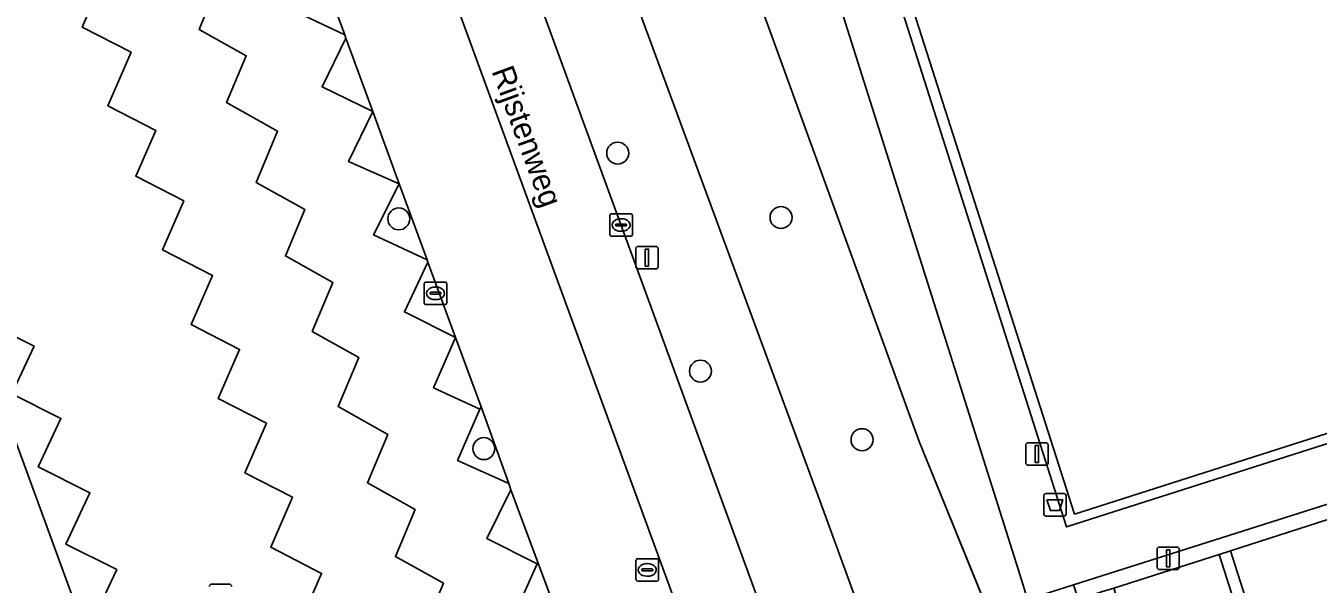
# Model space of a CAD drawing. Extents: x 158086 to 159499, y 382904 to 383981.
# Drawn here: x 159011.4 to 159068.8, y 383065.1 to 383089.9 of the extents above; entities that cross this region are included whole.
import ezdxf

# ---------------------------------------------------------------- set-up
doc = ezdxf.new("R2010")
doc.units = 0
for name, color, linetype in [('IMGEO_Afvalbak', 7, 'Continuous'), ('IMGEO_Boom', 7, 'Continuous'), ('IMGEO_Fietspad_gesloten', 7, 'Continuous'), ('IMGEO_Groenvoorziening', 7, 'Continuous'), ('IMGEO_Haag', 7, 'Continuous'), ('IMGEO_Hek', 7, 'Continuous'), ('IMGEO_Kolk', 7, 'Continuous'), ('IMGEO_Lichtmast', 7, 'Continuous'), ('IMGEO_Openbare_ruimte_label', 7, 'Continuous'), ('IMGEO_Parkeervlak_open', 7, 'Continuous'), ('IMGEO_Rijbaan_lokaal_open', 7, 'Continuous'), ('IMGEO_Rioolput', 7, 'Continuous'), ('IMGEO_Terreindeel_gesloten', 7, 'Continuous'), ('IMGEO_Voetpad_open', 7, 'Continuous')]:
    doc.layers.add(name, color=color, linetype=linetype)

msp = doc.modelspace()

# ---------------------------------------------------------------- linework, layer by layer
at = {"layer": 'IMGEO_Afvalbak'}
for p, q in [((159056.65, 383068.181), (159056.65, 383068.981)), ((159056.65, 383068.981), (159056.65, 383068.181)), ((159056.75, 383069.081), (159057.54, 383069.081)), ((159057.54, 383069.081), (159056.75, 383069.081)), ((159057.64, 383068.981), (159057.64, 383068.181)), ((159057.64, 383068.181), (159057.64, 383068.981)), ((159057.54, 383068.081), (159056.75, 383068.081)), ((159056.75, 383068.081), (159057.54, 383068.081))]:
    msp.add_line(p, q, dxfattribs=at)
msp.add_lwpolyline([(159056.793, 383068.795), (159057.497, 383068.795), (159057.348, 383068.325), (159056.942, 383068.325), (159056.793, 383068.795)], dxfattribs=at)
for centre, start, end in [((159056.75, 383068.981), 90, 180), ((159056.75, 383068.981), 90, 180), ((159057.54, 383068.981), 0, 90), ((159057.54, 383068.981), 360, 90), ((159056.75, 383068.181), 180, 270), ((159056.75, 383068.181), 180, 270), ((159057.54, 383068.181), 270, 0), ((159057.54, 383068.181), 270, 0)]:
    msp.add_arc(centre, 0.1, start, end, dxfattribs=at)
at = {"layer": 'IMGEO_Boom'}
for centre in [(159037.708, 383084.203), (159027.977, 383081.283), (159044.97, 383081.343), (159041.388, 383074.518), (159031.757, 383071.077), (159048.573, 383071.469)]:
    msp.add_circle(centre, 0.489, dxfattribs=at)
at = {"layer": 'IMGEO_Fietspad_gesloten'}
msp.add_lwpolyline([(159015.626, 383131.206), (159027.244, 383099.827), (159051.483, 383033.66), (159054.763, 383034.863), (159019.008, 383132.479)], close=True, dxfattribs=at)
at = {"layer": 'IMGEO_Groenvoorziening'}
for points in [[(159103.629, 383195.501), (159101.717, 383201.354), (159050.706, 383184.656), (159014.464, 383172.988), (159039.388, 383103.264), (159044.427, 383089.771), (159050.869, 383072.038), (159051.106, 383071.394), (159054.077, 383064.114), (159054.466, 383063.161), (159056.138, 383063.704), (159055.93, 383064.378), (159055.84, 383064.666), (159055.525, 383065.672), (159043.25, 383104.464), (159033.953, 383133.432), (159034.595, 383134.324), (159023.026, 383170.55), (159096.942, 383194.171)], [(159010.268, 383168.562), (159011.662, 383164.733), (159020.287, 383140.814), (159034.214, 383102.582), (159046.708, 383068.727), (159049.345, 383061.497), (159054.421, 383047.583), (159057.792, 383048.747), (159053.302, 383062.783), (159054.466, 383063.161), (159054.077, 383064.114), (159051.106, 383071.394), (159050.869, 383072.038), (159044.427, 383089.771), (159039.388, 383103.264), (159014.464, 383172.988)], [(159051.834, 383032.726), (159051.483, 383033.66), (159027.244, 383099.827)], [(159022.995, 383090.667), (159025.576, 383089.458), (159025.627, 383089.318), (159026.822, 383086.055), (159027.998, 383082.843), (159026.854, 383080.574), (159029.233, 383079.462), (159029.273, 383079.352), (159030.501, 383076.007), (159031.633, 383072.927), (159031.587, 383072.822), (159030.589, 383070.553), (159032.862, 383069.528), (159032.965, 383069.25), (159035.352, 383062.802)]]:
    msp.add_lwpolyline(points, dxfattribs=at)
msp.add_lwpolyline([(159074.48, 383069.593), (159074.958, 383069.756), (159079.671, 383071.254), (159080.166, 383071.407), (159089.71, 383074.46), (159090.189, 383074.602), (159094.907, 383076.108), (159095.413, 383076.275), (159100.13, 383077.762), (159108.554, 383051.315), (159109.522, 383051.627), (159101.074, 383078.061), (159110.586, 383081.124), (159116.86, 383061.412), (159117.779, 383061.687), (159116.121, 383066.908), (159111.431, 383081.679), (159111.34, 383081.965), (159057.976, 383065.027), (159058.19, 383064.371), (159059.223, 383064.707), (159059.764, 383064.881), (159064.445, 383066.373), (159064.956, 383066.527)], close=True, dxfattribs=at)
at = {"layer": 'IMGEO_Haag'}
for points in [[(159051.834, 383032.726), (159051.483, 383033.66), (159027.244, 383099.827), (159015.626, 383131.206), (159015.284, 383132.187), (159014.695, 383133.382), (159014.297, 383133.985), (159007.922, 383140.549), (159007.267, 383141.434), (159007.064, 383141.526)], [(159024.213, 383093.137), (159025.576, 383089.458), (159025.627, 383089.318), (159026.822, 383086.055), (159027.998, 383082.843), (159029.233, 383079.462), (159029.273, 383079.352), (159030.501, 383076.007), (159031.633, 383072.927), (159032.862, 383069.528), (159032.965, 383069.25), (159035.352, 383062.802), (159036.584, 383059.388), (159036.663, 383059.174), (159037.887, 383055.873), (159039.009, 383052.846), (159040.298, 383049.354), (159042.722, 383042.745), (159043.994, 383039.252), (159045.228, 383035.926), (159046.169, 383033.387), (159047.756, 383028.8), (159050.702, 383030.085)]]:
    msp.add_lwpolyline(points, dxfattribs=at)
msp.add_lwpolyline([(159074.48, 383069.593), (159074.958, 383069.756), (159079.671, 383071.254), (159080.166, 383071.407), (159089.71, 383074.46), (159090.189, 383074.602), (159094.907, 383076.108), (159095.413, 383076.275), (159100.13, 383077.762), (159108.554, 383051.315), (159109.522, 383051.627), (159101.074, 383078.061), (159110.586, 383081.124), (159116.86, 383061.412), (159117.779, 383061.687), (159116.121, 383066.908), (159111.431, 383081.679), (159111.34, 383081.965), (159057.976, 383065.027), (159058.19, 383064.371), (159059.223, 383064.707), (159059.764, 383064.881), (159064.445, 383066.373), (159064.956, 383066.527)], close=True, dxfattribs=at)
at = {"layer": 'IMGEO_Hek'}
for points in [[(159093.966, 383191.844), (159108.125, 383147.064), (159126.439, 383089.532), (159057.655, 383067.6), (159045.555, 383105.615)], [(159050.869, 383072.038), (159051.106, 383071.394)], [(159051.106, 383071.394), (159054.466, 383063.161)]]:
    msp.add_lwpolyline(points, dxfattribs=at)
at = {"layer": 'IMGEO_Kolk'}
for p, q in [((159037.359, 383080.584), (159037.359, 383081.436)), ((159037.434, 383081.51), (159038.286, 383081.51)), ((159037.847, 383081.29), (159037.872, 383081.29)), ((159038.36, 383081.436), (159038.36, 383080.584)), ((159037.618, 383081.004), (159037.618, 383081.016)), ((159038.056, 383080.967), (159037.658, 383080.967)), ((159037.661, 383081.053), (159038.059, 383081.053)), ((159037.87, 383080.73), (159037.845, 383080.73)), ((159038.102, 383081.016), (159038.102, 383081.004)), ((159038.286, 383080.51), (159037.434, 383080.51)), ((159029.109, 383077.55), (159029.109, 383078.402)), ((159029.184, 383078.476), (159030.036, 383078.476)), ((159030.11, 383078.402), (159030.11, 383077.55)), ((159029.368, 383077.97), (159029.368, 383077.982)), ((159029.806, 383077.933), (159029.408, 383077.933)), ((159029.411, 383078.019), (159029.809, 383078.019)), ((159029.597, 383078.256), (159029.622, 383078.256)), ((159029.852, 383077.982), (159029.852, 383077.97)), ((159030.036, 383077.476), (159029.184, 383077.476)), ((159029.62, 383077.696), (159029.595, 383077.696))]:
    msp.add_line(p, q, dxfattribs=at)
for points in [[(159037.359, 383080.584), (159037.359, 383081.436)], [(159037.434, 383081.51), (159038.286, 383081.51)], [(159038.36, 383081.436), (159038.36, 383080.584)], [(159038.286, 383080.51), (159037.434, 383080.51)], [(159029.109, 383077.55), (159029.109, 383078.402)], [(159029.184, 383078.476), (159030.036, 383078.476)], [(159030.11, 383078.402), (159030.11, 383077.55)], [(159030.036, 383077.476), (159029.184, 383077.476)]]:
    msp.add_lwpolyline(points, dxfattribs=at)
for centre, radius, start, end in [((159037.436, 383081.434), 0.0765, 91.55205, 178.44795), ((159037.436, 383081.434), 0.0765, 91.55205, 178.44795), ((159038.284, 383081.434), 0.0765, 1.55205, 88.44795), ((159038.284, 383081.434), 0.0765, 1.55205, 88.44795), ((159037.658, 383081.013), 0.0403, 85.87752, 175.75265), ((159037.655, 383081.003), 0.0366, 178.93798, 274.71019), ((159038.059, 383081.01), 0.043, 264.86636, 352.45326), ((159038.063, 383081.015), 0.0386, 1.73085, 96.63898), ((159037.436, 383080.586), 0.0765, 181.55205, 268.44795), ((159037.436, 383080.586), 0.0765, 181.55205, 268.44795), ((159038.284, 383080.586), 0.0765, 271.55205, 358.44795), ((159038.284, 383080.586), 0.0765, 271.55205, 358.44795), ((159029.186, 383078.4), 0.0765, 91.55205, 178.44795), ((159029.186, 383078.4), 0.0765, 91.55205, 178.44795), ((159030.034, 383078.4), 0.0765, 1.55205, 88.44795), ((159030.034, 383078.4), 0.0765, 1.55205, 88.44795), ((159029.408, 383077.979), 0.0403, 85.87752, 175.75265), ((159029.405, 383077.969), 0.0366, 178.93798, 274.71019), ((159029.809, 383077.976), 0.043, 264.86636, 352.45326), ((159029.813, 383077.981), 0.0386, 1.73085, 96.63898), ((159029.186, 383077.552), 0.0765, 181.55205, 268.44795), ((159029.186, 383077.552), 0.0765, 181.55205, 268.44795), ((159030.034, 383077.552), 0.0765, 271.55205, 358.44795), ((159030.034, 383077.552), 0.0765, 271.55205, 358.44795)]:
    msp.add_arc(centre, radius, start, end, dxfattribs=at)
for centre, major_axis, ratio, start_param, end_param in [((159037.846, 383081.01), (-0.387, 0.002), 0.722429, 4.712389, 7.853982), ((159037.871, 383081.01), (-0.39, 0.002), 0.717154, 1.570796, 4.712389), ((159029.596, 383077.976), (-0.387, 0.002), 0.722429, 4.712389, 7.853982), ((159029.621, 383077.976), (-0.39, 0.002), 0.717154, 1.570796, 4.712389)]:
    msp.add_ellipse(centre, major_axis=major_axis, ratio=ratio, start_param=start_param, end_param=end_param, dxfattribs=at)
at = {"layer": 'IMGEO_Lichtmast'}
for p, q in [((159038.513, 383079.162), (159038.513, 383079.962)), ((159038.513, 383079.962), (159038.513, 383079.162)), ((159038.613, 383080.062), (159039.403, 383080.062)), ((159039.403, 383080.062), (159038.613, 383080.062)), ((159039.503, 383079.962), (159039.503, 383079.162)), ((159039.503, 383079.162), (159039.503, 383079.962)), ((159039.403, 383079.062), (159038.613, 383079.062)), ((159038.613, 383079.062), (159039.403, 383079.062)), ((159055.848, 383070.438), (159055.848, 383071.238)), ((159055.848, 383071.238), (159055.848, 383070.438)), ((159055.948, 383071.338), (159056.738, 383071.338)), ((159056.738, 383071.338), (159055.948, 383071.338)), ((159056.838, 383071.238), (159056.838, 383070.438)), ((159056.838, 383070.438), (159056.838, 383071.238)), ((159056.738, 383070.338), (159055.948, 383070.338)), ((159055.948, 383070.338), (159056.738, 383070.338)), ((159061.685, 383065.799), (159061.685, 383066.599)), ((159061.685, 383066.599), (159061.685, 383065.799)), ((159061.785, 383066.699), (159062.575, 383066.699)), ((159062.575, 383066.699), (159061.785, 383066.699)), ((159062.675, 383066.599), (159062.675, 383065.799)), ((159062.675, 383065.799), (159062.675, 383066.599)), ((159062.575, 383065.699), (159061.785, 383065.699)), ((159061.785, 383065.699), (159062.575, 383065.699)), ((159019.655, 383065.055), (159020.445, 383065.055)), ((159020.445, 383065.055), (159019.655, 383065.055))]:
    msp.add_line(p, q, dxfattribs=at)
for points in [[(159038.933, 383079.937), (159039.083, 383079.937), (159039.083, 383079.187), (159038.933, 383079.187), (159038.933, 383079.937)], [(159056.268, 383071.213), (159056.418, 383071.213), (159056.418, 383070.463), (159056.268, 383070.463), (159056.268, 383071.213)], [(159062.105, 383066.574), (159062.255, 383066.574), (159062.255, 383065.824), (159062.105, 383065.824), (159062.105, 383066.574)]]:
    msp.add_lwpolyline(points, dxfattribs=at)
for centre, start, end in [((159038.613, 383079.962), 90, 180), ((159038.613, 383079.962), 90, 180), ((159039.403, 383079.962), 0, 90), ((159039.403, 383079.962), 360, 90), ((159038.613, 383079.162), 180, 270), ((159038.613, 383079.162), 180, 270), ((159039.403, 383079.162), 270, 0), ((159039.403, 383079.162), 270, 0), ((159055.948, 383071.238), 90, 180), ((159055.948, 383071.238), 90, 180), ((159056.738, 383071.238), 0, 90), ((159056.738, 383071.238), 360, 90), ((159055.948, 383070.438), 180, 270), ((159055.948, 383070.438), 180, 270), ((159056.738, 383070.438), 270, 0), ((159056.738, 383070.438), 270, 0), ((159061.785, 383066.599), 90, 180), ((159061.785, 383066.599), 90, 180), ((159062.575, 383066.599), 0, 90), ((159062.575, 383066.599), 360, 90), ((159061.785, 383065.799), 180, 270), ((159061.785, 383065.799), 180, 270), ((159062.575, 383065.799), 270, 0), ((159062.575, 383065.799), 270, 0), ((159019.655, 383064.955), 90, 180), ((159019.655, 383064.955), 90, 180), ((159020.445, 383064.955), 0, 90), ((159020.445, 383064.955), 360, 90)]:
    msp.add_arc(centre, 0.1, start, end, dxfattribs=at)
at = {"layer": 'IMGEO_Parkeervlak_open'}
for points in [[(159023.593, 383063.348), (159024.543, 383065.533), (159022.283, 383066.694), (159023.25, 383068.917), (159021.133, 383070.005), (159022.089, 383072.204), (159019.952, 383073.302), (159020.899, 383075.48), (159018.743, 383076.588), (159019.693, 383078.774), (159017.476, 383079.913), (159018.417, 383082.078), (159016.284, 383083.174), (159017.17, 383085.212), (159015.043, 383086.305), (159016.076, 383088.683), (159013.895, 383089.803), (159014.773, 383091.825)], [(159025.744, 383083.827), (159026.822, 383086.055), (159024.569, 383087.153), (159025.627, 383089.318), (159025.576, 383089.458), (159022.995, 383090.667)], [(159019.388, 383090.385), (159019.1, 383089.697), (159021.195, 383088.528), (159020.324, 383086.448), (159022.591, 383085.183), (159021.636, 383082.903), (159023.801, 383081.695), (159022.938, 383079.635), (159025.042, 383078.461), (159024.129, 383076.28), (159026.196, 383075.127), (159025.28, 383072.94), (159027.488, 383071.708), (159026.584, 383069.55), (159028.701, 383068.369), (159027.826, 383066.28), (159029.958, 383065.091), (159029.019, 383062.849)], [(159033.131, 383063.738), (159034.132, 383065.961), (159031.887, 383067.088), (159032.965, 383069.25), (159032.862, 383069.528), (159030.589, 383070.553), (159031.587, 383072.822), (159029.525, 383073.779), (159030.501, 383076.007), (159028.228, 383077.152), (159029.273, 383079.352), (159029.233, 383079.462), (159026.854, 383080.574), (159027.998, 383082.843), (159025.744, 383083.827)], [(159009.624, 383076.695), (159011.765, 383075.625), (159010.773, 383073.512), (159012.957, 383072.42), (159011.947, 383070.269), (159014.248, 383069.118), (159013.175, 383066.833), (159015.441, 383065.7), (159014.469, 383063.629)]]:
    msp.add_lwpolyline(points, dxfattribs=at)
msp.add_lwpolyline([(159082.927, 383043.107), (159074.48, 383069.593), (159064.956, 383066.527), (159073.398, 383040.06)], close=True, dxfattribs=at)
at = {"layer": 'IMGEO_Rijbaan_lokaal_open'}
for points in [[(159024.745, 383033.951), (159017.762, 383052.749), (159010.016, 383073.897), (159004.399, 383089.064), (159000.486, 383099.77), (159000, 383101.106), (158993.547, 383118.852), (158989.507, 383130.115), (158989.496, 383130.166)], [(159000.486, 383099.77), (159004.399, 383089.064), (159010.016, 383073.897), (159017.762, 383052.749), (159024.745, 383033.951), (159029.515, 383020.822), (159032.675, 383022.195), (159032.687, 383022.202)], [(159014.773, 383091.825), (159013.895, 383089.803), (159016.076, 383088.683), (159015.043, 383086.305), (159017.17, 383085.212), (159016.284, 383083.174), (159018.417, 383082.078), (159017.476, 383079.913), (159019.693, 383078.774), (159018.743, 383076.588), (159020.899, 383075.48), (159019.952, 383073.302), (159022.089, 383072.204), (159021.133, 383070.005), (159023.25, 383068.917), (159022.283, 383066.694), (159024.543, 383065.533), (159023.593, 383063.348)], [(159029.019, 383062.849), (159029.958, 383065.091), (159027.826, 383066.28), (159028.701, 383068.369), (159026.584, 383069.55), (159027.488, 383071.708), (159025.28, 383072.94), (159026.196, 383075.127), (159024.129, 383076.28), (159025.042, 383078.461), (159022.938, 383079.635), (159023.801, 383081.695), (159021.636, 383082.903), (159022.591, 383085.183), (159020.324, 383086.448), (159021.195, 383088.528), (159019.1, 383089.697), (159019.388, 383090.385)], [(159021.305, 383049.487), (159019.127, 383050.576), (159020.12, 383052.691), (159018.031, 383053.735), (159019.04, 383055.883), (159016.672, 383057.067), (159017.738, 383059.337), (159015.604, 383060.404), (159016.614, 383062.556), (159014.469, 383063.629), (159015.441, 383065.7), (159013.175, 383066.833), (159014.248, 383069.118), (159011.947, 383070.269), (159012.957, 383072.42), (159010.773, 383073.512), (159011.765, 383075.625), (159009.624, 383076.695)], [(159073.655, 383038.161), (159073.105, 383039.97), (159072.889, 383039.904), (159064.445, 383066.373), (159059.764, 383064.881), (159068.174, 383038.378), (159067.974, 383038.333), (159068.562, 383036.507)]]:
    msp.add_lwpolyline(points, dxfattribs=at)
msp.add_lwpolyline([(159064.445, 383066.373), (159072.889, 383039.904), (159073.105, 383039.97), (159073.398, 383040.06), (159064.956, 383066.527)], close=True, dxfattribs=at)
at = {"layer": 'IMGEO_Rioolput'}
for p, q in [((159038.522, 383065.26), (159038.522, 383066.112)), ((159038.597, 383066.186), (159039.449, 383066.186)), ((159039.01, 383065.966), (159039.035, 383065.966)), ((159039.523, 383066.112), (159039.523, 383065.26)), ((159039.449, 383065.186), (159038.597, 383065.186)), ((159038.781, 383065.68), (159038.781, 383065.692)), ((159039.219, 383065.643), (159038.821, 383065.643)), ((159038.824, 383065.729), (159039.222, 383065.729)), ((159039.033, 383065.406), (159039.008, 383065.406)), ((159039.265, 383065.692), (159039.265, 383065.68))]:
    msp.add_line(p, q, dxfattribs=at)
for points in [[(159038.522, 383065.26), (159038.522, 383066.112)], [(159038.597, 383066.186), (159039.449, 383066.186)], [(159039.523, 383066.112), (159039.523, 383065.26)], [(159039.449, 383065.186), (159038.597, 383065.186)]]:
    msp.add_lwpolyline(points, dxfattribs=at)
for centre, radius, start, end in [((159038.599, 383066.11), 0.0765, 91.55205, 178.44795), ((159038.599, 383066.11), 0.0765, 91.55205, 178.44795), ((159039.447, 383066.11), 0.0765, 1.55205, 88.44795), ((159039.447, 383066.11), 0.0765, 1.55205, 88.44795), ((159038.599, 383065.262), 0.0765, 181.55205, 268.44795), ((159038.599, 383065.262), 0.0765, 181.55205, 268.44795), ((159038.821, 383065.689), 0.0403, 85.87752, 175.75265), ((159038.818, 383065.679), 0.0366, 178.93798, 274.71019), ((159039.222, 383065.686), 0.043, 264.86636, 352.45326), ((159039.226, 383065.691), 0.0386, 1.73085, 96.63898), ((159039.447, 383065.262), 0.0765, 271.55205, 358.44795), ((159039.447, 383065.262), 0.0765, 271.55205, 358.44795)]:
    msp.add_arc(centre, radius, start, end, dxfattribs=at)
for centre, major_axis, ratio, start_param, end_param in [((159039.009, 383065.686), (-0.387, 0.002), 0.722429, 4.712389, 7.853982), ((159039.034, 383065.686), (-0.39, 0.002), 0.717154, 1.570796, 4.712389)]:
    msp.add_ellipse(centre, major_axis=major_axis, ratio=ratio, start_param=start_param, end_param=end_param, dxfattribs=at)
at = {"layer": 'IMGEO_Terreindeel_gesloten'}
for points in [[(159093.966, 383191.844), (159093.702, 383192.677), (159024.774, 383170.651), (159036.947, 383132.672), (159037.074, 383132.711), (159038.281, 383128.79), (159038.215, 383128.69), (159044.288, 383109.626), (159044.443, 383109.573), (159045.681, 383105.654), (159045.555, 383105.615), (159057.655, 383067.6), (159126.439, 383089.532), (159108.125, 383147.064)], [(159093.36, 383192.082), (159025.463, 383170.406), (159046.059, 383105.549), (159058.021, 383068.168), (159125.835, 383089.834)], [(159093.36, 383192.082), (159125.835, 383089.834), (159058.021, 383068.168), (159046.059, 383105.549), (159025.463, 383170.406)]]:
    msp.add_lwpolyline(points, close=True, dxfattribs=at)
at = {"layer": 'IMGEO_Voetpad_open'}
for points in [[(159105.167, 383168.195), (159097.332, 383192.938), (159096.942, 383194.171), (159023.026, 383170.55), (159034.595, 383134.324), (159033.953, 383133.432), (159043.25, 383104.464), (159055.525, 383065.672), (159055.84, 383064.666), (159055.93, 383064.378), (159057.976, 383065.027), (159111.34, 383081.965)], [(159010.121, 383170.861), (159008.101, 383172.91), (159006.015, 383171.032), (159005.003, 383170.648), (159005.41, 383169.538), (159007.072, 383165.02), (159007.433, 383164.035), (159007.688, 383163.341), (159014.555, 383144.672), (159018.663, 383133.486), (159019.008, 383132.479), (159054.763, 383034.863), (159055.364, 383033.232), (159055.474, 383033.272), (159055.647, 383032.78)], [(159056.809, 383032.301), (159059.661, 383033.221), (159054.421, 383047.583), (159049.345, 383061.497), (159046.708, 383068.727), (159034.214, 383102.582), (159020.287, 383140.814), (159011.662, 383164.733)]]:
    msp.add_lwpolyline(points, dxfattribs=at)
for points in [[(159057.655, 383067.6), (159045.555, 383105.615), (159044.326, 383105.227), (159043.089, 383109.145), (159044.288, 383109.626), (159038.215, 383128.69), (159036.925, 383128.373), (159035.719, 383132.294), (159036.947, 383132.672), (159024.774, 383170.651), (159093.702, 383192.677), (159093.966, 383191.844), (159108.125, 383147.064), (159126.439, 383089.532)], [(159025.627, 383089.318), (159024.569, 383087.153), (159026.822, 383086.055)], [(159026.822, 383086.055), (159025.744, 383083.827), (159027.998, 383082.843)], [(159029.273, 383079.352), (159028.228, 383077.152), (159030.501, 383076.007)], [(159030.501, 383076.007), (159029.525, 383073.779), (159031.587, 383072.822), (159031.633, 383072.927)], [(159032.965, 383069.25), (159031.887, 383067.088), (159034.132, 383065.961), (159033.131, 383063.738), (159035.352, 383062.802)]]:
    msp.add_lwpolyline(points, close=True, dxfattribs=at)

# ---------------------------------------------------------------- texts
at = {"layer": 'IMGEO_Openbare_ruimte_label'}
msp.add_text('Rijstenweg', height=1, rotation=290.12017, dxfattribs=at).set_placement((159032.091, 383087.852))

doc.saveas('drawing.dxf')
